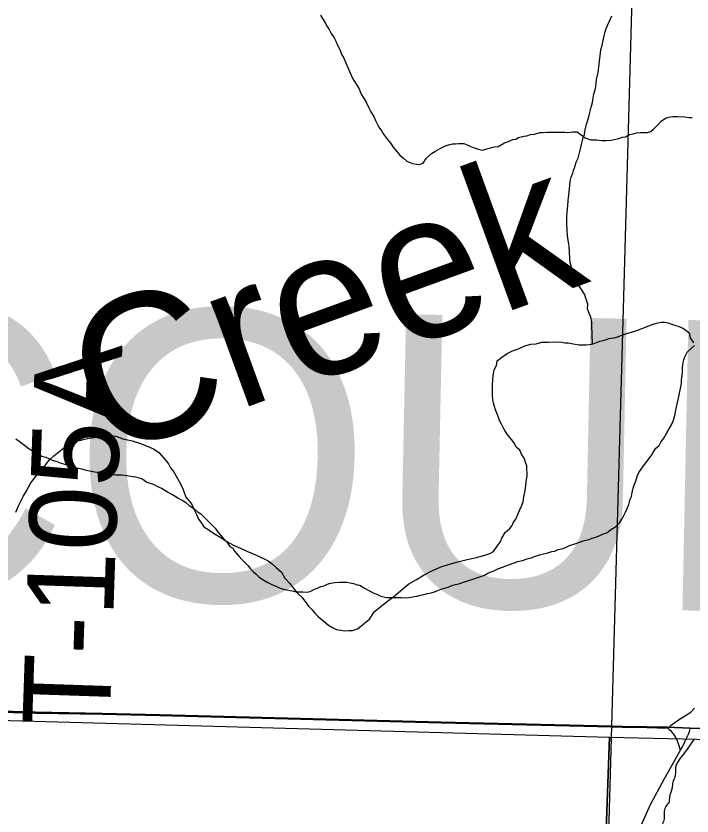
# Model space of a CAD drawing. Extents: x 2.4 to 73.1, y 4.5 to 25.6.
# Drawn here: x 42.8753 to 43.0958, y 21.6195 to 21.8803 of the extents above; entities that cross this region are included whole.
import ezdxf

# ---------------------------------------------------------------- set-up
doc = ezdxf.new("R2010")
doc.units = 0
for name, color, linetype in [('GM_X_County_Text', 7, 'Continuous'), ('GM_X_Interchange_Ramps', 7, 'Continuous'), ('GM_X_Major_River', 7, 'Continuous'), ('GM_X_Minor_River', 7, 'Continuous'), ('GM_X_Minor_River_Text', 7, 'Continuous'), ('GM_X_Section', 7, 'Continuous'), ('GM_X_Township', 7, 'Continuous'), ('GM_X_Township_Road', 7, 'Continuous'), ('GM_X_Township_Road_Text', 7, 'Continuous'), ('SH_Cut_Line', 7, 'Continuous')]:
    doc.layers.add(name, color=color, linetype=linetype)

msp = doc.modelspace()

# ---------------------------------------------------------------- linework, layer by layer
at = {"layer": 'GM_X_Interchange_Ramps'}
for points in [[(42.51676, 21.66272), (42.54315, 21.662), (42.55243, 21.6617), (42.5658, 21.66135), (42.5681, 21.66131), (42.59236, 21.66091), (42.61726, 21.66021), (42.64059, 21.65953), (42.66392, 21.65888), (42.75883, 21.65624), (42.77904, 21.65578), (42.78993, 21.65558), (42.81947, 21.65499), (42.85525, 21.65406), (42.88169, 21.65328), (42.90346, 21.65293), (42.92211, 21.65248), (43.01391, 21.65011), (43.06964, 21.64877), (43.08365, 22.15063)], [(43.06777, 21.58321), (43.06964, 21.64877), (43.01391, 21.65011), (42.92211, 21.65248), (42.90346, 21.65293), (42.88169, 21.65328), (42.85525, 21.65406), (42.81947, 21.65499), (42.78993, 21.65558), (42.77904, 21.65578), (42.75883, 21.65624), (42.66392, 21.65888), (42.64059, 21.65953), (42.61726, 21.66021), (42.59236, 21.66091), (42.5681, 21.66131), (42.5658, 21.66135), (42.55243, 21.6617), (42.54315, 21.662), (42.51676, 21.66272)]]:
    msp.add_lwpolyline(points, dxfattribs=at)
at = {"layer": 'GM_X_Major_River'}
msp.add_spline([(43.09631, 21.64439), (43.09242, 21.63895), (43.09143, 21.63766), (43.09042, 21.63541), (43.09012, 21.632), (43.0895, 21.6305), (43.08926, 21.62861), (43.0884, 21.6256), (43.08816, 21.6239), (43.08717, 21.6226), (43.08669, 21.61939), (43.08645, 21.61769), (43.08582, 21.61581), (43.08554, 21.61297), (43.08416, 21.61112), (43.08371, 21.60885), (43.08348, 21.60753), (43.08301, 21.6047), (43.08277, 21.60319), (43.08235, 21.60187), (43.08209, 21.5996), (43.08163, 21.59677), (43.08177, 21.59543), (43.08191, 21.59372), (43.08206, 21.59239), (43.08271, 21.58895), (43.08305, 21.58761), (43.08319, 21.58609), (43.08352, 21.58437), (43.08422, 21.58245), (43.08436, 21.58111), (43.08521, 21.57767), (43.08554, 21.57614), (43.08644, 21.57459), (43.08693, 21.57211), (43.08762, 21.57), (43.08869, 21.56769), (43.08995, 21.56556), (43.09028, 21.56384), (43.09061, 21.5625), (43.0917, 21.56095), (43.10109, 21.55159)], degree=3, dxfattribs=at)
at = {"layer": 'GM_X_Minor_River'}
for points in [[(42.97462, 21.88053), (42.9761, 21.87803), (42.97684, 21.87688)], [(43.06069, 21.78956), (43.05799, 21.79384), (43.05764, 21.79499), (43.05729, 21.79614), (43.05657, 21.79749), (43.05641, 21.79845), (43.05607, 21.79998), (43.05592, 21.80131), (43.05579, 21.80322), (43.05566, 21.80531), (43.05533, 21.80722), (43.05519, 21.80875), (43.05505, 21.81046), (43.05492, 21.81256), (43.05495, 21.81351), (43.05498, 21.81465), (43.05503, 21.81636), (43.05528, 21.81844), (43.05533, 21.82015), (43.05557, 21.82185), (43.05582, 21.82394), (43.05608, 21.8264), (43.05631, 21.82773), (43.05692, 21.82904), (43.05714, 21.82998), (43.05755, 21.83111), (43.05798, 21.83262), (43.05859, 21.83393), (43.05901, 21.83525), (43.05944, 21.83695), (43.05987, 21.83884), (43.0603, 21.84054), (43.06071, 21.84167), (43.06095, 21.84318), (43.06138, 21.84507), (43.06201, 21.84695), (43.06245, 21.84884), (43.06287, 21.85054), (43.0633, 21.85205), (43.06353, 21.85356), (43.06376, 21.85488), (43.06418, 21.8562), (43.06441, 21.85734), (43.06466, 21.85961), (43.06511, 21.86188), (43.06535, 21.86377), (43.0656, 21.86567), (43.06584, 21.86737), (43.06608, 21.86927), (43.06651, 21.87077), (43.06674, 21.87229), (43.06697, 21.87342), (43.0674, 21.87512), (43.06781, 21.87625), (43.06966, 21.88031)], [(42.97684, 21.87688), (42.9774, 21.87592), (42.97814, 21.87458), (42.97907, 21.87324), (42.97962, 21.87209), (42.98017, 21.87075), (42.98091, 21.86941), (42.98146, 21.86788), (42.9822, 21.86654), (42.98293, 21.865), (42.98348, 21.86347), (42.98422, 21.86194), (42.98514, 21.85984), (42.98625, 21.85811), (42.98718, 21.85658), (42.98791, 21.85485), (42.98884, 21.85332), (42.98958, 21.85198), (42.99032, 21.85063), (42.99105, 21.8491), (42.99198, 21.84757), (42.99253, 21.84623), (42.99327, 21.8447), (42.99382, 21.84374), (42.99457, 21.84278), (42.99512, 21.84182), (42.99643, 21.84009), (42.99755, 21.83874), (42.99829, 21.83759), (42.99941, 21.83624), (43.00053, 21.83489), (43.00166, 21.83392), (43.00278, 21.83295), (43.00467, 21.83216), (43.006, 21.83195), (43.00695, 21.83194), (43.0081, 21.8323), (43.00907, 21.8338), (43.01081, 21.83548), (43.01215, 21.83622), (43.01369, 21.83715), (43.0156, 21.83807), (43.01675, 21.83843), (43.0177, 21.8386), (43.01866, 21.83859), (43.01961, 21.83876), (43.02132, 21.83874), (43.02246, 21.83834), (43.02359, 21.83775), (43.02472, 21.83735), (43.02567, 21.83696), (43.02737, 21.83655), (43.03005, 21.83727), (43.03138, 21.83762), (43.03253, 21.8378), (43.03464, 21.8389), (43.03559, 21.83927), (43.03732, 21.84), (43.03827, 21.84017), (43.03923, 21.84073), (43.04095, 21.84108), (43.0419, 21.84125), (43.04305, 21.84162), (43.04438, 21.84179), (43.0461, 21.84233), (43.04724, 21.84231), (43.04857, 21.84248), (43.04972, 21.84246), (43.05067, 21.84244), (43.05238, 21.84242), (43.05333, 21.8424), (43.05428, 21.84239), (43.05523, 21.84237), (43.05694, 21.84253), (43.05827, 21.84251), (43.06091, 21.84057), (43.0628, 21.83997), (43.0647, 21.83994), (43.06641, 21.83972), (43.06774, 21.8397), (43.06945, 21.83986), (43.07041, 21.84004), (43.07193, 21.84039), (43.07308, 21.84075), (43.07403, 21.84093), (43.07538, 21.84167), (43.07652, 21.84184), (43.07767, 21.8422), (43.079, 21.84237), (43.08033, 21.84235), (43.08128, 21.84233), (43.08224, 21.84269), (43.0832, 21.84344), (43.08455, 21.84475), (43.08572, 21.84606), (43.08706, 21.84699), (43.08821, 21.84735), (43.08954, 21.84752), (43.09106, 21.84749), (43.09335, 21.84746), (43.09467, 21.84724)], [(43.09467, 21.84724), (43.09581, 21.84723)], [(43.0633, 21.77336), (43.06311, 21.77948), (43.06313, 21.78061), (43.06279, 21.78214), (43.06206, 21.78368), (43.06171, 21.78483), (43.06174, 21.78635), (43.06069, 21.78956)], [(43.03936, 21.77184), (43.04128, 21.77275), (43.0432, 21.77327), (43.04491, 21.77343), (43.04682, 21.77395), (43.04891, 21.77391), (43.05177, 21.77403), (43.05329, 21.774), (43.05424, 21.77379), (43.05538, 21.77376), (43.05651, 21.77354), (43.05765, 21.77333), (43.05897, 21.77311), (43.0603, 21.77308), (43.06125, 21.77306), (43.06221, 21.77323), (43.06354, 21.77339), (43.06565, 21.77429), (43.06718, 21.77463), (43.06872, 21.77517), (43.07081, 21.7755), (43.07484, 21.77693), (43.07675, 21.77746), (43.07828, 21.778), (43.08308, 21.77979), (43.08423, 21.78014), (43.08575, 21.78049), (43.08689, 21.78046), (43.08803, 21.78025), (43.08973, 21.77964), (43.09124, 21.77922), (43.09256, 21.77862), (43.09368, 21.77803), (43.0948, 21.77705), (43.09514, 21.77534), (43.09625, 21.77379)], [(43.00245, 21.69065), (43.00417, 21.69081), (43.00512, 21.69098), (43.00607, 21.69116), (43.00722, 21.69152), (43.00836, 21.69169), (43.00951, 21.69205), (43.01066, 21.69222), (43.0118, 21.69259), (43.01314, 21.69313), (43.01467, 21.69368), (43.0162, 21.69404), (43.01773, 21.69477), (43.02002, 21.6953), (43.02155, 21.69585), (43.02327, 21.69639), (43.02499, 21.69693), (43.02652, 21.69748), (43.02805, 21.69802), (43.02939, 21.69876), (43.03092, 21.69931), (43.03246, 21.70004), (43.03399, 21.70059), (43.03533, 21.70114), (43.03743, 21.70186), (43.03896, 21.70241), (43.04049, 21.70276), (43.04202, 21.70331), (43.04336, 21.70367), (43.04469, 21.70422), (43.04603, 21.70458), (43.04737, 21.70493), (43.04871, 21.70529), (43.05004, 21.70565), (43.051, 21.70583), (43.05215, 21.70638), (43.05329, 21.70655), (43.05425, 21.70691), (43.05578, 21.70765), (43.05693, 21.70801), (43.06075, 21.70928), (43.06209, 21.70964), (43.06323, 21.71), (43.06438, 21.71036), (43.06572, 21.71091), (43.06687, 21.71146), (43.06802, 21.71182), (43.06917, 21.71275), (43.0709, 21.71387), (43.07225, 21.71517), (43.07284, 21.7163), (43.07343, 21.71724), (43.07402, 21.71856), (43.07461, 21.7197), (43.0752, 21.72102), (43.0756, 21.72272), (43.076, 21.72366), (43.07621, 21.72499), (43.07661, 21.72631), (43.07701, 21.72764), (43.07741, 21.72877), (43.07801, 21.73047), (43.0784, 21.73141), (43.07918, 21.73254), (43.07996, 21.73367), (43.08074, 21.73461), (43.08151, 21.73554), (43.08268, 21.73724), (43.08385, 21.73931), (43.08501, 21.74024), (43.0856, 21.74137), (43.08657, 21.74268), (43.08754, 21.74438), (43.08833, 21.74569), (43.08911, 21.74701), (43.0897, 21.74852), (43.09011, 21.75004), (43.09051, 21.75174), (43.09093, 21.75382), (43.09134, 21.75572), (43.09236, 21.76045), (43.09238, 21.76178), (43.09259, 21.76292), (43.09261, 21.76425), (43.09263, 21.76558), (43.09285, 21.76728), (43.09305, 21.76823), (43.09345, 21.76917), (43.09423, 21.77068), (43.09559, 21.77199), (43.09655, 21.77292)], [(42.93879, 21.71236), (42.94029, 21.71138), (42.9416, 21.71059), (42.94404, 21.70901), (42.94629, 21.70782), (42.94855, 21.70682), (42.95062, 21.70583), (42.9525, 21.70502), (42.95439, 21.70422), (42.95608, 21.70342), (42.95758, 21.70263), (42.95889, 21.70165), (42.9602, 21.70048), (42.96187, 21.69892), (42.96297, 21.697), (42.96464, 21.69525), (42.96593, 21.69351), (42.96723, 21.69197), (42.96853, 21.6908), (42.96964, 21.68944), (42.97075, 21.6879), (42.97186, 21.68673), (42.97279, 21.68557), (42.97372, 21.6846), (42.97465, 21.68382), (42.97577, 21.68285), (42.97726, 21.68167), (42.97858, 21.68088), (42.97989, 21.68028), (42.98122, 21.68006), (42.98255, 21.67984), (42.98388, 21.68), (42.98502, 21.67998), (42.98674, 21.68051), (42.99062, 21.68365), (42.99219, 21.68609), (42.99432, 21.68775), (42.99606, 21.68923), (42.99761, 21.69033), (42.99858, 21.69107), (42.99993, 21.69218), (43.00148, 21.69348), (43.00342, 21.69514), (43.00592, 21.69661), (43.00843, 21.69807), (43.01112, 21.69953), (43.01419, 21.70079), (43.01898, 21.7022), (43.02242, 21.70307), (43.02548, 21.70377), (43.02816, 21.70446), (43.02988, 21.705), (43.03103, 21.70573), (43.03221, 21.70741), (43.03319, 21.70872), (43.03379, 21.71004), (43.03479, 21.71191), (43.03634, 21.71321), (43.03712, 21.71414), (43.03752, 21.71527), (43.0383, 21.7162), (43.0389, 21.71752), (43.03951, 21.71903), (43.04011, 21.72053), (43.04071, 21.72185), (43.04094, 21.72355), (43.04136, 21.72544), (43.0416, 21.72734), (43.04183, 21.72923), (43.04204, 21.73018), (43.04206, 21.73113), (43.04191, 21.73265), (43.04193, 21.7336), (43.04157, 21.73456), (43.04103, 21.73609), (43.04011, 21.73744), (43.03957, 21.73878), (43.03845, 21.73976), (43.03772, 21.7411), (43.03551, 21.744), (43.03477, 21.74516), (43.03422, 21.74612), (43.03368, 21.74727), (43.03294, 21.74843), (43.03259, 21.74977), (43.03169, 21.75188), (43.03134, 21.75302), (43.03098, 21.75417), (43.03081, 21.75512), (43.03066, 21.75665), (43.03069, 21.75817), (43.03073, 21.75988), (43.03078, 21.76196), (43.03101, 21.76367), (43.03123, 21.76499), (43.03201, 21.76631), (43.03224, 21.76782), (43.03359, 21.76893), (43.03552, 21.77022), (43.03726, 21.77113), (43.03936, 21.77184)], [(42.87524, 21.71854), (42.87624, 21.72079), (42.87764, 21.72361), (42.87863, 21.7253), (42.88021, 21.72811), (42.88178, 21.73017), (42.88335, 21.73241), (42.8851, 21.73408), (42.88627, 21.73557), (42.88763, 21.73687), (42.88879, 21.7378), (42.89092, 21.73946), (42.89207, 21.74), (42.89361, 21.74092), (42.89496, 21.74165), (42.89649, 21.74199), (42.89764, 21.74235), (42.89917, 21.7427), (42.90088, 21.74285), (42.90279, 21.74318), (42.90432, 21.74334), (42.90603, 21.74349), (42.90793, 21.74326), (42.91019, 21.74245), (42.91322, 21.74181), (42.91623, 21.74079), (42.92019, 21.73918), (42.92188, 21.738), (42.92429, 21.73529), (42.92502, 21.73433), (42.92576, 21.73298), (42.92668, 21.73182), (42.9276, 21.73028), (42.92851, 21.72855), (42.9296, 21.72643), (42.93067, 21.72337), (42.93253, 21.72124), (42.93343, 21.71932), (42.93416, 21.71778), (42.93489, 21.71625), (42.93562, 21.71528), (42.93654, 21.71374), (42.93785, 21.71295), (42.93879, 21.71236)], [(42.87527, 21.74246), (42.8764, 21.74169), (42.87772, 21.74071), (42.87866, 21.73994), (42.87959, 21.73917), (42.88374, 21.73682), (42.88507, 21.73642), (42.88601, 21.73602), (42.88696, 21.73563), (42.88866, 21.73503), (42.88979, 21.73463), (42.89112, 21.73423), (42.89263, 21.73383), (42.89396, 21.73343), (42.89509, 21.73303), (42.8968, 21.73262), (42.89812, 21.73222), (42.89926, 21.73201), (42.9004, 21.7318), (42.90173, 21.73159), (42.90305, 21.73119), (42.90419, 21.73117), (42.90533, 21.73096), (42.90628, 21.73095), (42.9078, 21.73073), (42.90913, 21.73071), (42.91008, 21.7307), (42.91141, 21.73049), (42.91274, 21.73028), (42.91425, 21.73006), (42.91577, 21.72966), (42.91671, 21.72926), (42.91803, 21.72829), (42.92011, 21.72769), (42.92143, 21.72691), (42.92275, 21.72631), (42.92389, 21.72573), (42.92501, 21.72495), (42.92615, 21.72436), (42.92728, 21.72377), (42.92841, 21.72299), (42.92954, 21.72241), (42.93067, 21.72163), (42.93179, 21.72066), (42.9333, 21.71969), (42.93443, 21.71872), (42.93556, 21.71794), (42.93724, 21.71639), (42.94024, 21.7133), (42.94135, 21.71177), (42.94285, 21.71003), (42.94416, 21.70868), (42.94509, 21.70734), (42.94603, 21.70675), (42.94659, 21.70579), (42.94808, 21.70406), (42.94902, 21.70309), (42.94995, 21.70213), (42.95089, 21.70116), (42.95182, 21.70001), (42.95276, 21.69904), (42.95369, 21.69827), (42.95463, 21.6973), (42.95614, 21.69633), (42.95746, 21.69555), (42.95878, 21.69496), (42.9601, 21.69437), (42.96142, 21.69377), (42.96256, 21.69338), (42.96369, 21.69317), (42.96483, 21.69296), (42.96578, 21.69276), (42.96673, 21.69255), (42.96787, 21.69253), (42.96882, 21.69252), (42.97015, 21.69249), (42.97129, 21.69267), (42.97264, 21.6934), (42.97359, 21.69377), (42.97474, 21.69432), (42.9757, 21.6945), (42.97742, 21.69523), (42.97914, 21.69558), (42.98066, 21.69575), (42.9818, 21.69573), (42.98313, 21.69571), (42.98427, 21.6955), (42.98541, 21.69529), (42.98654, 21.69489), (42.98749, 21.69469), (42.989, 21.69371), (42.99201, 21.69214), (42.99296, 21.69175), (42.99428, 21.69116), (42.99618, 21.69075), (42.99751, 21.69072), (42.99922, 21.6907), (43.00093, 21.69067), (43.00245, 21.69065)]]:
    msp.add_lwpolyline(points, dxfattribs=at)
at = {"layer": 'GM_X_Section'}
for points in [[(43.06884, 21.64518), (43.05029, 21.12615), (42.54599, 21.1341), (42.56467, 21.65913), (42.5681, 21.65904)], [(43.56285, 21.63383), (43.5524, 21.1137), (43.05029, 21.12615), (43.06884, 21.64518)]]:
    msp.add_lwpolyline(points, close=True, dxfattribs=at)
at = {"layer": 'GM_X_Township'}
for points in [[(43.43139, 21.63972), (43.09508, 21.64815), (43.08777, 21.64839), (43.08106, 21.64859), (43.07303, 21.64869), (43.06964, 21.64877), (43.08365, 22.15063)], [(43.06777, 21.58321), (43.06964, 21.64877), (43.07303, 21.64869), (43.08106, 21.64859), (43.08777, 21.64839), (43.09508, 21.64815), (43.43139, 21.63972)]]:
    msp.add_lwpolyline(points, dxfattribs=at)
at = {"layer": 'GM_X_Township_Road'}
for points in [[(42.56821, 21.66104), (42.59248, 21.66063), (42.61737, 21.65994), (42.6407, 21.65925), (42.66404, 21.6586), (42.75894, 21.65597), (42.77916, 21.65551), (42.79005, 21.6553), (42.81958, 21.65471), (42.85537, 21.65379), (42.88181, 21.653), (42.90357, 21.65265), (42.92223, 21.6522), (43.01403, 21.64983), (43.06976, 21.6485)], [(43.08789, 21.64811), (43.08912, 21.64919), (43.0902, 21.64994), (43.09136, 21.65084), (43.09532, 21.65331), (43.09662, 21.65466)], [(43.06976, 21.6485), (43.07315, 21.64841), (43.08118, 21.64831), (43.08789, 21.64811)], [(43.092, 21.64091), (43.09146, 21.64262), (43.09103, 21.64389), (43.09046, 21.64503), (43.09015, 21.64558), (43.08969, 21.64625), (43.08905, 21.64697), (43.08847, 21.64754), (43.08789, 21.64811)], [(43.092, 21.64091), (43.09276, 21.64225), (43.09407, 21.64506), (43.0947, 21.6464), (43.0949, 21.64706), (43.0952, 21.64788)], [(43.06802, 21.58341), (43.06894, 21.58677), (43.07442, 21.60295), (43.07909, 21.61611), (43.08224, 21.6232), (43.08666, 21.63142), (43.092, 21.64091)]]:
    msp.add_lwpolyline(points, dxfattribs=at)
at = {"layer": 'SH_Cut_Line'}
for points in [[(43.43139, 21.63972), (43.09508, 21.64815), (43.08777, 21.64839), (43.08106, 21.64859), (43.07303, 21.64869), (43.06964, 21.64877), (43.01391, 21.65011), (42.92211, 21.65248), (42.90346, 21.65293), (42.88169, 21.65328), (42.85525, 21.65406), (42.81947, 21.65499), (42.78993, 21.65558), (42.77904, 21.65578), (42.75883, 21.65624), (42.66392, 21.65888), (42.64059, 21.65953), (42.61726, 21.66021), (42.59236, 21.66091), (42.5681, 21.66131), (42.5658, 21.66135), (42.55243, 21.6617), (42.54315, 21.662), (42.51676, 21.66272)], [(42.51676, 21.66272), (42.54315, 21.662), (42.55243, 21.6617), (42.5658, 21.66135), (42.5681, 21.66131), (42.59236, 21.66091), (42.61726, 21.66021), (42.64059, 21.65953), (42.66392, 21.65888), (42.75883, 21.65624), (42.77904, 21.65578), (42.78993, 21.65558), (42.81947, 21.65499), (42.85525, 21.65406), (42.88169, 21.65328), (42.90346, 21.65293), (42.92211, 21.65248), (43.01391, 21.65011), (43.06964, 21.64877), (43.07303, 21.64869), (43.08106, 21.64859), (43.08777, 21.64839), (43.09508, 21.64815), (43.43139, 21.63972)]]:
    msp.add_lwpolyline(points, dxfattribs=at)

# ---------------------------------------------------------------- texts
at = {"layer": 'GM_X_County_Text'}
msp.add_text('PAULDING COUNTY', height=0.094697, rotation=358.8318, dxfattribs=at).set_placement((42.1185, 21.70637))
at = {"layer": 'GM_X_Minor_River_Text'}
msp.add_text('Creek', height=0.04737, rotation=20.0457, dxfattribs=at).set_placement((42.90422, 21.73586))
at = {"layer": 'GM_X_Township_Road_Text'}
msp.add_text('T-105A', height=0.028409, rotation=88.061, dxfattribs=at).set_placement((42.90583, 21.64847))

doc.saveas('drawing.dxf')
